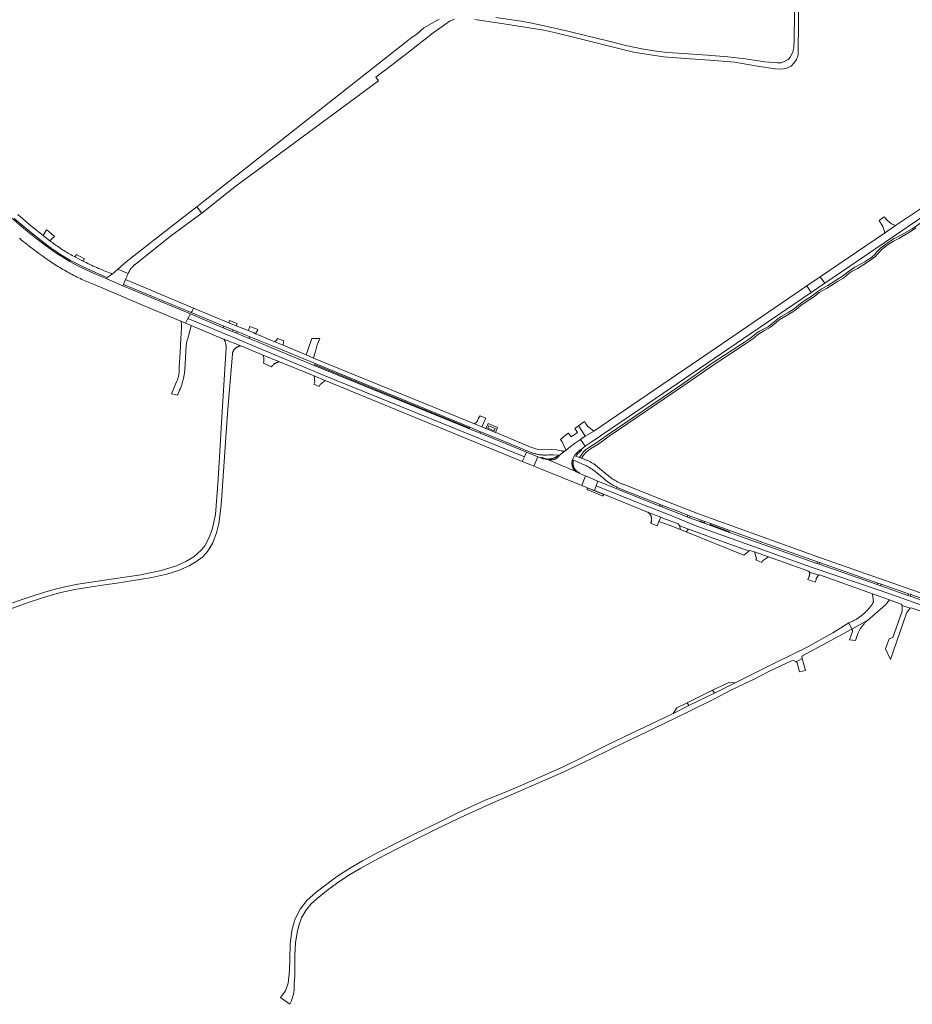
# Model space of a CAD drawing. Extents: x 146402 to 164798, y 455483 to 464134.
# Tile 524 of 575: x 158450 to 158959, y 462121 to 462681. Entities that reach past the tile are written whole.
import ezdxf

# ---------------------------------------------------------------- set-up
doc = ezdxf.new("R2010")
doc.units = 0
doc.header["$LTSCALE"] = 0.2
for name, color, linetype, lineweight in [('B-XX-VH-VERHARDING_ASFALT-GV', 252, 'CONTINUOUS', 18), ('B-XX-VH-VERHARDING_BETONSTRAATSTEEN-GV', 252, 'CONTINUOUS', 18), ('B-XX-VH-VERHARDING_FUNDERING_ZAND-GV', 252, 'CONTINUOUS', 18), ('B-XX-VH-VERHARDING_TEGEL-GV', 252, 'CONTINUOUS', 18)]:
    doc.layers.add(name, color=color, linetype=linetype, lineweight=lineweight)

msp = doc.modelspace()

# ---------------------------------------------------------------- linework, layer by layer
at = {"layer": 'B-XX-VH-VERHARDING_ASFALT-GV'}
for points in [[(159192.092, 462724.386), (159189.408, 462727.998), (159104.83, 462670.21), (159044.15, 462628.83), (159010.44, 462605.99), (159001.639, 462600.012), (159000, 462598.893), (158969.938, 462578.433), (158962.008, 462573.035), (158949.07, 462564.229), (158942.797, 462559.96), (158906.136, 462535.008), (158908.69, 462531.395), (159000, 462593.548), (159009.83, 462600.24), (159046.6, 462625.09), (159107.33, 462666.47), (159114.229, 462671.184), (159115.127, 462671.798)], [(158908.69, 462531.395), (158906.136, 462535.008), (158898.572, 462529.86), (158900.98, 462526.147)], [(158549.456, 462517.233), (158510.613, 462533.467), (158509.551, 462530.692), (158548.074, 462514.72), (158548.548, 462515.582)], [(158900.98, 462526.147), (158898.572, 462529.86), (158854.699, 462500), (158777.21, 462447.26), (158772.385, 462444.251), (158769.623, 462442.396), (158772.414, 462438.557), (158775.687, 462440.88), (158808.18, 462462.98), (158862.567, 462500)], [(158566.359, 462506.065), (158547.621, 462513.897), (158546.248, 462511.401), (158573.675, 462500), (158574.524, 462499.647), (158623.833, 462478.869), (158697.697, 462448.953), (158731.788, 462434.964), (158737.787, 462432.621), (158739.038, 462435.244), (158720.589, 462442.792), (158712.552, 462446.056), (158706.419, 462448.564), (158618.157, 462484.664), (158593.37, 462494.881), (158586.709, 462497.669), (158581.164, 462500), (158581.104, 462500.025), (158573.837, 462502.982), (158571.58, 462503.913)], [(158569.42, 462508.889), (158549.456, 462517.233), (158548.548, 462515.582), (158548.074, 462514.72), (158566.75, 462506.976), (158571.995, 462504.821), (158574.175, 462503.925), (158581.501, 462500.973), (158583.84, 462500), (158587.123, 462498.634), (158593.817, 462495.862), (158618.573, 462485.638), (158706.787, 462449.414), (158712.853, 462446.868), (158720.959, 462443.572), (158740.637, 462435.387), (158740.65, 462435.381), (158741.042, 462435.219), (158741.438, 462435.064), (158741.836, 462434.917), (158742.236, 462434.777), (158742.639, 462434.644), (158743.045, 462434.52), (158743.453, 462434.403), (158743.863, 462434.293), (158744.275, 462434.192), (158744.689, 462434.098), (158745.105, 462434.012), (158745.522, 462433.934), (158745.941, 462433.864), (158746.36, 462433.802), (158746.781, 462433.747), (158747.203, 462433.701), (158747.626, 462433.662), (158748.049, 462433.631), (158748.473, 462433.609), (158748.897, 462433.594), (158749.321, 462433.588), (158749.746, 462433.589), (158750.17, 462433.599), (158750.594, 462433.616), (158751.018, 462433.642), (158751.441, 462433.675), (158754.295, 462433.747), (158757.136, 462433.462), (158757.635, 462433.338), (158761.1, 462436.159), (158761.031, 462436.113), (158760.915, 462436.047), (158760.857, 462436.019), (158760.795, 462435.988), (158760.671, 462435.936), (158760.545, 462435.892), (158760.417, 462435.855), (158760.286, 462435.827), (158760.154, 462435.806), (158760.021, 462435.792), (158759.887, 462435.787), (158759.754, 462435.79), (158759.621, 462435.801), (158759.488, 462435.82), (158759.357, 462435.847), (158759.228, 462435.881), (158759.101, 462435.923), (158758.977, 462435.973), (158758.911, 462436.003), (158756.008, 462436.563), (158753.057, 462436.736), (158747.424, 462436.584), (158745.778, 462436.709), (158744.193, 462437.169), (158740.297, 462438.49), (158736.505, 462440.087), (158721.398, 462446.357), (158721.259, 462446.415), (158715.888, 462448.632), (158715.583, 462448.758), (158713.473, 462449.662), (158709.32, 462451.449), (158617.712, 462488.839), (158613.607, 462490.574), (158600.517, 462496.137), (158595.657, 462498.114), (158591.11, 462500), (158586.783, 462501.792), (158584.77, 462502.62), (158583.67, 462503.073), (158580.416, 462504.415), (158573.718, 462507.178)], [(158573.675, 462500), (158546.248, 462511.401), (158544.794, 462508.757), (158548.069, 462507.374), (158565.593, 462500), (158566.648, 462499.556), (158576.278, 462495.741), (158589.122, 462490.482), (158598.434, 462486.669), (158618.031, 462478.645), (158624.37, 462476.081), (158736.536, 462429.997), (158737.787, 462432.621), (158731.788, 462434.964), (158697.697, 462448.953), (158623.833, 462478.869), (158574.524, 462499.647)], [(158772.414, 462438.557), (158769.623, 462442.396), (158766.311, 462440.173), (158763.852, 462438.345), (158761.45, 462436.443), (158761.1, 462436.159), (158757.635, 462433.338), (158757.525, 462433.167), (158757.409, 462433), (158757.286, 462432.838), (158757.157, 462432.681), (158757.022, 462432.529), (158756.881, 462432.383), (158756.734, 462432.242), (158756.582, 462432.107), (158756.424, 462431.979), (158756.262, 462431.856), (158756.095, 462431.74), (158755.924, 462431.631), (158755.748, 462431.528), (158755.569, 462431.433), (158755.386, 462431.344), (158755.199, 462431.263), (158755.01, 462431.189), (158754.817, 462431.123), (158754.623, 462431.064), (158754.426, 462431.014), (158754.227, 462430.97), (158754.027, 462430.935), (158753.826, 462430.908), (158753.623, 462430.888), (158753.42, 462430.877), (158753.217, 462430.873), (158753.014, 462430.878), (158752.87, 462430.886), (158751.35, 462430.961), (158750.88, 462431.028), (158766.747, 462424.428), (158766.65, 462424.527), (158766.494, 462424.697), (158766.345, 462424.873), (158766.202, 462425.054), (158766.065, 462425.239), (158765.935, 462425.429), (158765.811, 462425.624), (158765.694, 462425.823), (158765.584, 462426.026), (158765.482, 462426.232), (158765.386, 462426.442), (158765.298, 462426.655), (158765.217, 462426.871), (158765.144, 462427.09), (158765.078, 462427.311), (158765.021, 462427.534), (158764.971, 462427.76), (158764.928, 462427.986), (158764.894, 462428.214), (158764.867, 462428.444), (158764.849, 462428.673), (158764.839, 462428.904), (158764.836, 462429.134), (158764.842, 462429.365), (158764.855, 462429.595), (158764.877, 462429.825), (158764.906, 462430.054), (158764.943, 462430.281), (158764.989, 462430.507), (158765.042, 462430.732), (158765.064, 462430.817), (158766.334, 462433.42), (158766.546, 462433.692), (158766.765, 462433.959), (158766.989, 462434.222), (158767.22, 462434.479), (158767.456, 462434.73), (158767.698, 462434.976), (158767.946, 462435.216), (158768.2, 462435.45), (158768.459, 462435.679), (158768.723, 462435.901), (158768.992, 462436.117), (158769.266, 462436.327), (158769.544, 462436.531), (158769.828, 462436.728), (158770.003, 462436.845)], [(158745.46, 462432.616), (158739.038, 462435.244), (158737.787, 462432.621), (158736.536, 462429.997), (158741.388, 462428.004), (158743.101, 462427.313)], [(158746.926, 462432.016), (158745.46, 462432.616), (158743.101, 462427.313), (158746.88, 462425.787), (158770.451, 462416.274), (158772.518, 462421.692), (158768.828, 462423.243), (158767.15, 462424.049), (158766.978, 462424.202), (158766.811, 462424.362), (158766.747, 462424.428), (158750.88, 462431.028), (158749.844, 462431.176), (158748.366, 462431.529)], [(158775.594, 462420.399), (158772.518, 462421.692), (158770.451, 462416.274), (158773.625, 462414.993), (158774.106, 462414.799), (158777.73, 462413.335), (158778.685, 462416.041), (158779.645, 462418.762)], [(158945.629, 462351.232), (158935.941, 462354.678), (158936.433, 462349.782), (158936.172, 462349.371), (158935.969, 462349.063), (158935.904, 462348.964), (158935.629, 462348.562), (158935.348, 462348.164), (158935.06, 462347.771), (158934.766, 462347.383), (158934.466, 462347), (158934.159, 462346.622), (158933.847, 462346.248), (158933.527, 462345.88), (158933.203, 462345.517), (158932.872, 462345.16), (158932.535, 462344.808), (158932.193, 462344.462), (158931.845, 462344.121), (158931.491, 462343.786), (158931.132, 462343.457), (158930.768, 462343.134), (158930.398, 462342.817), (158930.023, 462342.506), (158929.643, 462342.201), (158929.258, 462341.903), (158928.869, 462341.611), (158928.474, 462341.325), (158928.075, 462341.046), (158927.672, 462340.773), (158927.264, 462340.507), (158926.851, 462340.248), (158926.435, 462339.996), (158926.014, 462339.75), (158925.589, 462339.512), (158925.161, 462339.28), (158924.729, 462339.056), (158924.293, 462338.838), (158923.854, 462338.628), (158923.411, 462338.425), (158922.965, 462338.23), (158922.516, 462338.041), (158922.392, 462337.991), (158924.181, 462334.506), (158932.95, 462339.321), (158933.084, 462339.437), (158943.35, 462348.36), (158943.383, 462348.388)], [(158924.181, 462334.506), (158922.392, 462337.991), (158913.399, 462332.395), (158898.342, 462324.002), (158879.726, 462314.864), (158857.812, 462303.92), (158856.509, 462303.269), (158845.952, 462298.116), (158837.181, 462293.835), (158831.428, 462290.966), (158822.515, 462286.52), (158817.684, 462284.111), (158798.616, 462275.087), (158783.936, 462268.036), (158770.685, 462261.357), (158759.86, 462256.173), (158736.714, 462245.818), (158728.336, 462242.167), (158715.393, 462237.07), (158700.998, 462230.514), (158687.801, 462223.927), (158676.237, 462218.389), (158665.148, 462212.886), (158654.789, 462207.529), (158645.627, 462202.545), (158637.893, 462198.07), (158630.737, 462193.46), (158623.026, 462187.63), (158619.193, 462184.667), (158613.829, 462179.986), (158610.039, 462175.073), (158607.077, 462169.116), (158606.675, 462167.589), (158605.451, 462162.934), (158604.366, 462155.169), (158604.193, 462146.881), (158604.003, 462140.185), (158603.278, 462133.028), (158601.844, 462128.671), (158598.924, 462124.736), (158604.31, 462120.921), (158605.175, 462122.837), (158606.569, 462127.545), (158606.676, 462129.602), (158606.622, 462132.773), (158607.024, 462136.731), (158607.061, 462140.793), (158607.084, 462148.8), (158607.414, 462155.872), (158608.378, 462161.763), (158609.26, 462165.874), (158610.836, 462170.204), (158613.308, 462174.249), (158616.184, 462177.856), (158619.767, 462181.23), (158624.925, 462185.322), (158630.863, 462189.703), (158637.818, 462194.389), (158644.641, 462198.508), (158654.621, 462203.898), (158669.622, 462211.769), (158687.222, 462220.473), (158704.166, 462228.577), (158719.738, 462235.624), (158759.881, 462253.069), (158776.461, 462260.993), (158795.187, 462270.102), (158811.771, 462278.124), (158830.159, 462287.072), (158846.698, 462295.219), (158854.918, 462299.479), (158866.457, 462305.033), (158867.727, 462305.676), (158877.367, 462310.558), (158889.714, 462316.356), (158890.781, 462316.567), (158892.227, 462316.002), (158892.387, 462315.858), (158895.967, 462317.726), (158895.729, 462319.197), (158916.723, 462330.411), (158924.163, 462334.497)]]:
    msp.add_lwpolyline(points, close=True, dxfattribs=at)
for points in [[(158450.257, 462557.009), (158451.344, 462556.119), (158452.437, 462555.234), (158453.534, 462554.356), (158454.636, 462553.485), (158455.744, 462552.619), (158456.856, 462551.76), (158457.973, 462550.907), (158459.095, 462550.061), (158460.222, 462549.221), (158461.353, 462548.387), (158462.49, 462547.56), (158463.63, 462546.74), (158464.776, 462545.926), (158465.926, 462545.118), (158467.081, 462544.317), (158467.323, 462544.151), (158468.166, 462543.58), (158469.014, 462543.016), (158469.866, 462542.459), (158470.722, 462541.908), (158471.583, 462541.364), (158472.448, 462540.827), (158473.317, 462540.296), (158474.19, 462539.773), (158475.067, 462539.256), (158475.949, 462538.746), (158476.834, 462538.244), (158477.723, 462537.748), (158478.616, 462537.259), (158479.513, 462536.777), (158480.414, 462536.302), (158481.318, 462535.835), (158482.226, 462535.374), (158483.138, 462534.921), (158484.053, 462534.474), (158484.972, 462534.035), (158485.894, 462533.604), (158486.819, 462533.179), (158487.748, 462532.762), (158488.68, 462532.352), (158489.615, 462531.949), (158490.553, 462531.554), (158500, 462527.559), (158516.315, 462520.659), (158542.126, 462509.883), (158544.794, 462508.757), (158546.248, 462511.401), (158547.621, 462513.897), (158509.225, 462529.946), (158500, 462533.869), (158499.981, 462533.877), (158492.891, 462536.888), (158485.914, 462540.152), (158482.434, 462541.943), (158479.006, 462543.83), (158478.071, 462544.372), (158477.141, 462544.92), (158476.214, 462545.476), (158475.292, 462546.038), (158474.373, 462546.607), (158473.459, 462547.183), (158472.55, 462547.766), (158471.644, 462548.355), (158470.743, 462548.951), (158469.847, 462549.554), (158468.955, 462550.164), (158468.067, 462550.78), (158467.184, 462551.402), (158466.306, 462552.031), (158465.432, 462552.667), (158464.966, 462553.01), (158460.458, 462556.436), (158452.898, 462562.487), (158445.534, 462568.775)], [(158447.39, 462568.324), (158454.041, 462562.511), (158460.923, 462556.974), (158465.352, 462553.551), (158465.555, 462553.402), (158466.444, 462552.756), (158467.337, 462552.116), (158468.234, 462551.483), (158469.137, 462550.857), (158470.044, 462550.237), (158470.955, 462549.624), (158471.871, 462549.017), (158472.791, 462548.417), (158473.716, 462547.824), (158474.645, 462547.237), (158475.578, 462546.657), (158476.515, 462546.084), (158477.457, 462545.519), (158478.402, 462544.959), (158479.352, 462544.407), (158482.773, 462542.559), (158486.258, 462540.833), (158493.254, 462537.655), (158500, 462534.758), (158500.314, 462534.623), (158503.178, 462536.656), (158502.657, 462536.88), (158501.612, 462537.278), (158500.57, 462537.683), (158500, 462537.909), (158499.531, 462538.095), (158498.495, 462538.515), (158497.462, 462538.943), (158496.432, 462539.378), (158495.405, 462539.82), (158494.381, 462540.269), (158493.361, 462540.726), (158492.343, 462541.19), (158491.33, 462541.661), (158490.319, 462542.14), (158489.312, 462542.626), (158488.309, 462543.119), (158487.309, 462543.619), (158486.667, 462543.946), (158486.313, 462544.126), (158486.239, 462544.164), (158481.807, 462546.425), (158481.023, 462546.846), (158480.244, 462547.275), (158479.468, 462547.71), (158478.696, 462548.153), (158477.928, 462548.602), (158477.164, 462549.058), (158476.404, 462549.521), (158475.649, 462549.991), (158474.898, 462550.468), (158474.151, 462550.951), (158473.408, 462551.442), (158472.67, 462551.938), (158471.936, 462552.442), (158471.207, 462552.952), (158470.483, 462553.468), (158469.763, 462553.991), (158469.048, 462554.521), (158468.337, 462555.056), (158467.672, 462555.568), (158467.632, 462555.599), (158466.931, 462556.147), (158466.638, 462556.38), (158464.026, 462558.299), (158463.72, 462558.546), (158456.618, 462564.272), (158449.386, 462570.458)], [(158436.781, 462343.084), (158455.346, 462349.624), (158462.251, 462351.935), (158466.433, 462353.297), (158473.935, 462355.26), (158481.834, 462356.999), (158490.21, 462358.344), (158500, 462359.826), (158504.632, 462360.527), (158525.727, 462363.935), (158534.25, 462365.871), (158540.756, 462367.931), (158546.981, 462370.593), (158550.768, 462372.726), (158554.78, 462375.732), (158557.403, 462378.752), (158560.336, 462383.616), (158562.471, 462389.286), (158563.767, 462394.716), (158565.217, 462404.99), (158568.517, 462454.516), (158569.037, 462461.977), (158571.519, 462491.108), (158571.552, 462491.313), (158571.592, 462491.518), (158571.641, 462491.72), (158571.697, 462491.92), (158571.761, 462492.119), (158571.832, 462492.314), (158571.911, 462492.507), (158571.997, 462492.696), (158572.09, 462492.882), (158572.191, 462493.064), (158572.298, 462493.243), (158572.413, 462493.417), (158572.533, 462493.586), (158572.66, 462493.751), (158572.794, 462493.911), (158572.933, 462494.065), (158573.079, 462494.214), (158573.23, 462494.358), (158573.386, 462494.495), (158573.547, 462494.626), (158573.714, 462494.751), (158573.885, 462494.87), (158574.06, 462494.981), (158574.24, 462495.087), (158574.424, 462495.185), (158574.611, 462495.275), (158574.802, 462495.359), (158574.995, 462495.435), (158575.192, 462495.504), (158575.391, 462495.565), (158575.592, 462495.619), (158575.795, 462495.665), (158575.999, 462495.702), (158576.205, 462495.732), (158576.278, 462495.741), (158566.648, 462499.556), (158566.784, 462499.339), (158566.913, 462499.117), (158567.035, 462498.892), (158567.15, 462498.663), (158567.258, 462498.431), (158567.358, 462498.195), (158567.451, 462497.956), (158567.537, 462497.715), (158567.615, 462497.471), (158567.685, 462497.224), (158567.748, 462496.976), (158567.803, 462496.726), (158567.85, 462496.474), (158567.889, 462496.22), (158567.92, 462495.966), (158567.943, 462495.711), (158567.959, 462495.455), (158567.966, 462495.199), (158567.965, 462494.943), (158567.957, 462494.687), (158567.948, 462494.542), (158565.95, 462461.482), (158563.472, 462419.793), (158561.844, 462399.686), (158559.946, 462391.278), (158557.96, 462385.841), (158555.873, 462381.976), (158553.968, 462379.603), (158551.543, 462377.315), (158549.513, 462375.563), (158545.035, 462372.926), (158539.637, 462370.551), (158531.035, 462367.857), (158519.385, 462365.363), (158501.245, 462362.732), (158500, 462362.547), (158483.616, 462360.111), (158476.198, 462358.622), (158470.638, 462357.272), (158464.697, 462355.458), (158458.659, 462353.575), (158450.653, 462350.936), (158422.138, 462341.073)], [(159000, 462342.193), (158906.341, 462375.169), (158871.533, 462387.534), (158836.836, 462400.207), (158815.395, 462408.42), (158794.071, 462416.932), (158793.629, 462417.093), (158793.19, 462417.261), (158792.754, 462417.436), (158792.321, 462417.619), (158791.891, 462417.809), (158791.465, 462418.007), (158791.041, 462418.211), (158790.622, 462418.423), (158790.206, 462418.642), (158789.794, 462418.868), (158789.385, 462419.101), (158788.981, 462419.341), (158788.581, 462419.588), (158788.185, 462419.842), (158787.794, 462420.102), (158787.407, 462420.369), (158787.025, 462420.642), (158786.647, 462420.922), (158786.274, 462421.209), (158785.906, 462421.501), (158785.543, 462421.8), (158785.186, 462422.105), (158784.833, 462422.416), (158784.823, 462422.425), (158779.379, 462426.916), (158779.345, 462426.945), (158779.008, 462427.222), (158778.666, 462427.493), (158778.319, 462427.758), (158777.967, 462428.017), (158777.61, 462428.269), (158777.249, 462428.514), (158776.884, 462428.753), (158776.514, 462428.985), (158776.14, 462429.21), (158775.762, 462429.428), (158775.38, 462429.639), (158774.994, 462429.844), (158774.604, 462430.041), (158774.211, 462430.231), (158773.815, 462430.414), (158773.415, 462430.589), (158773.012, 462430.758), (158772.606, 462430.918), (158772.197, 462431.071), (158771.786, 462431.217), (158771.372, 462431.355), (158770.955, 462431.486), (158770.273, 462431.74), (158769.084, 462432.184), (158766.997, 462432.963), (158766.334, 462433.42), (158765.064, 462430.817), (158765.682, 462430.61), (158770.386, 462428.644), (158770.858, 462428.449), (158771.327, 462428.246), (158771.792, 462428.036), (158772.255, 462427.819), (158772.714, 462427.594), (158773.169, 462427.363), (158773.62, 462427.124), (158774.068, 462426.878), (158774.512, 462426.625), (158774.952, 462426.366), (158775.387, 462426.099), (158775.819, 462425.826), (158776.246, 462425.546), (158776.669, 462425.259), (158777.087, 462424.966), (158777.501, 462424.666), (158777.909, 462424.36), (158778.313, 462424.047), (158778.712, 462423.728), (158779.073, 462423.431), (158783.096, 462420.078), (158783.195, 462419.99), (158783.564, 462419.669), (158783.938, 462419.355), (158784.316, 462419.047), (158784.7, 462418.745), (158785.089, 462418.449), (158785.483, 462418.159), (158785.881, 462417.877), (158786.284, 462417.6), (158786.691, 462417.331), (158787.102, 462417.068), (158787.518, 462416.812), (158787.938, 462416.562), (158788.363, 462416.32), (158788.79, 462416.084), (158789.222, 462415.856), (158789.658, 462415.635), (158790.097, 462415.421), (158790.539, 462415.214), (158790.985, 462415.014), (158791.434, 462414.822), (158791.886, 462414.637), (158815.126, 462405.451), (158816.417, 462404.95), (158823.6, 462402.188), (158830.771, 462399.393), (158832.065, 462398.883), (158840.443, 462395.808), (158843.647, 462394.563), (158874.077, 462383.578), (158904.589, 462372.821), (158905.749, 462372.423), (158938.904, 462360.744), (158940.859, 462360.052), (158956.443, 462354.585), (158957.68, 462354.145), (158986.022, 462344.216)], [(158985.69, 462343.303), (158957.366, 462353.208), (158956.09, 462353.679), (158940.576, 462359.226), (158938.604, 462359.871), (158905.488, 462371.456), (158904.217, 462371.86), (158883.827, 462379.017), (158863.473, 462386.277), (158858.948, 462387.903), (158854.426, 462389.538), (158845.779, 462392.689), (158837.142, 462395.868), (158831.676, 462397.945), (158830.392, 462398.411), (158823.209, 462401.233), (158816.039, 462404.089), (158815.936, 462404.128), (158814.788, 462404.561), (158779.645, 462418.762), (158778.685, 462416.041), (158801.233, 462406.87), (158820.677, 462399.452), (158835.829, 462393.139), (158866.132, 462382.234), (158901.485, 462369.608), (158939.68, 462356.695), (158956.347, 462350.776), (158985.513, 462340.36)], [(158985.513, 462340.36), (158956.347, 462350.776), (158939.68, 462356.695), (158901.485, 462369.608), (158866.132, 462382.234), (158835.829, 462393.139), (158820.677, 462399.452), (158801.233, 462406.87), (158778.685, 462416.041), (158777.73, 462413.335), (158782.353, 462411.468), (158807.89, 462401.157), (158815.337, 462398.249), (158816.595, 462397.758), (158825.308, 462394.382), (158826.199, 462393.232), (158831.145, 462391.401), (158835.829, 462389.668), (158851.45, 462383.964), (158864.67, 462379.174), (158865.555, 462378.853), (158866.142, 462379.313), (158868.678, 462378.42), (158876.673, 462375.605), (158899.129, 462367.7), (158899.988, 462366.907), (158905.294, 462365.191), (158905.825, 462365.318), (158935.941, 462354.678), (158945.629, 462351.232), (158952.317, 462348.767), (158952.807, 462347.921), (158957.366, 462346.436), (158957.934, 462346.714), (158980.665, 462338.877)]]:
    msp.add_lwpolyline(points, dxfattribs=at)
at = {"layer": 'B-XX-VH-VERHARDING_BETONSTRAATSTEEN-GV'}
for points in [[(158554.069, 462571.244), (158551.238, 462574.941), (158547.305, 462571.872), (158528.607, 462557.283), (158511.101, 462543.624), (158506.316, 462539.416), (158512.214, 462536.93), (158512.466, 462537.476), (158512.607, 462537.767), (158512.755, 462538.055), (158512.91, 462538.338), (158513.072, 462538.618), (158513.241, 462538.894), (158513.417, 462539.166), (158513.6, 462539.433), (158513.788, 462539.695), (158513.984, 462539.953), (158514.186, 462540.206), (158514.394, 462540.453), (158514.608, 462540.696), (158514.827, 462540.933), (158515.053, 462541.165), (158515.284, 462541.391), (158515.521, 462541.611), (158515.764, 462541.825), (158516.011, 462542.033), (158516.168, 462542.16), (158536.342, 462558.163)], [(158944.458, 462567.03), (158942.47, 462569.131), (158939.62, 462567.147), (158941.802, 462563.673), (158942.74, 462560.924), (158942.797, 462559.96), (158949.07, 462564.229), (158946.749, 462565.233)], [(158466.846, 462560.965), (158465.798, 462561.861), (158463.72, 462558.546), (158464.026, 462558.299), (158466.638, 462556.38), (158466.931, 462556.147), (158467.632, 462555.599), (158467.672, 462555.568), (158468.76, 462556.622), (158470.263, 462558.077)], [(158487.05, 462545.509), (158482.815, 462547.815), (158482.574, 462547.435), (158481.807, 462546.425), (158486.239, 462544.164), (158486.313, 462544.126), (158486.667, 462543.946), (158487.379, 462545.361)], [(158512.214, 462536.93), (158506.316, 462539.416), (158504.331, 462537.67), (158503.178, 462536.656), (158500.314, 462534.623), (158500, 462533.92), (158499.981, 462533.877), (158500, 462533.869), (158509.225, 462529.946), (158509.551, 462530.692), (158510.613, 462533.467), (158511.367, 462535.096), (158511.7, 462535.817)], [(158544.794, 462508.757), (158542.126, 462509.883), (158542.618, 462508.33), (158542.49, 462506.007), (158542.158, 462500), (158541.713, 462491.942), (158541.257, 462483.696), (158541.276, 462483.311), (158541.288, 462482.926), (158541.291, 462482.541), (158541.286, 462482.155), (158541.274, 462481.77), (158541.253, 462481.385), (158541.225, 462481.001), (158541.188, 462480.617), (158541.144, 462480.234), (158541.091, 462479.853), (158541.031, 462479.472), (158540.963, 462479.093), (158540.887, 462478.715), (158540.802, 462478.339), (158540.711, 462477.965), (158540.611, 462477.592), (158540.504, 462477.222), (158540.389, 462476.854), (158540.267, 462476.489), (158540.137, 462476.126), (158539.999, 462475.766), (158539.854, 462475.409), (158539.702, 462475.055), (158539.59, 462474.807), (158536.955, 462468.364), (158540.115, 462467.619), (158540.336, 462468.04), (158540.586, 462468.533), (158540.828, 462469.029), (158541.063, 462469.528), (158541.292, 462470.031), (158541.512, 462470.537), (158541.726, 462471.046), (158541.932, 462471.558), (158542.13, 462472.073), (158542.321, 462472.591), (158542.505, 462473.112), (158542.681, 462473.635), (158542.849, 462474.161), (158543.01, 462474.689), (158543.163, 462475.22), (158543.309, 462475.752), (158543.446, 462476.287), (158543.576, 462476.823), (158543.698, 462477.362), (158543.813, 462477.902), (158543.919, 462478.444), (158544.018, 462478.987), (158544.108, 462479.532), (158544.191, 462480.077), (158544.266, 462480.624), (158544.333, 462481.172), (158544.392, 462481.721), (158544.443, 462482.271), (158545.227, 462495.756), (158545.471, 462497.416), (158545.873, 462499.044), (158546.125, 462500), (158547.019, 462503.393), (158548.069, 462507.374)], [(158571.995, 462504.821), (158566.75, 462506.976), (158566.359, 462506.065), (158571.58, 462503.913)], [(158574.271, 462508.531), (158569.949, 462510.151), (158569.42, 462508.889), (158573.718, 462507.178)], [(158584.736, 462505.605), (158581.549, 462506.859), (158581.005, 462505.57), (158580.416, 462504.415), (158583.67, 462503.073), (158584.77, 462502.62), (158585.821, 462504.589), (158586.05, 462505.018)], [(158581.501, 462500.973), (158574.175, 462503.925), (158573.837, 462502.982), (158581.104, 462500.025)], [(158600.756, 462498.534), (158597.252, 462499.874), (158596.605, 462498.962), (158595.657, 462498.114), (158600.517, 462496.137), (158600.655, 462498.273)], [(158619.86, 462496.244), (158621.394, 462500), (158616.835, 462500), (158614.492, 462493.281), (158614.48, 462493.246), (158614.294, 462492.712), (158613.607, 462490.574), (158617.712, 462488.839), (158618.479, 462491.483), (158619.021, 462493.352)], [(158598.434, 462486.669), (158589.122, 462490.482), (158589.308, 462489.57), (158589.368, 462489.197), (158589.44, 462488.444), (158589.453, 462488.065), (158589.449, 462487.687), (158589.43, 462487.308), (158589.395, 462486.932), (158589.245, 462485.832), (158593.863, 462483.882), (158594.24, 462484.384), (158594.437, 462484.621), (158594.646, 462484.847), (158594.866, 462485.062), (158595.097, 462485.266), (158595.339, 462485.457), (158595.59, 462485.635), (158595.85, 462485.8), (158596.118, 462485.951), (158596.393, 462486.088), (158596.676, 462486.211), (158596.964, 462486.319), (158597.257, 462486.411), (158597.555, 462486.489)], [(158706.577, 462448.92), (158618.337, 462485.086), (158618.157, 462484.664), (158706.419, 462448.564)], [(158624.37, 462476.081), (158618.031, 462478.645), (158618.366, 462475.052), (158617.863, 462473.867), (158620.979, 462472.695), (158621.431, 462473.736)], [(158715.824, 462454.618), (158712.555, 462455.955), (158711.606, 462454.554), (158711.17, 462453.533), (158711.111, 462453.374), (158711.045, 462453.217), (158710.971, 462453.063), (158710.89, 462452.914), (158710.802, 462452.768), (158710.708, 462452.627), (158710.607, 462452.49), (158710.499, 462452.358), (158710.386, 462452.231), (158710.266, 462452.11), (158710.142, 462451.995), (158710.012, 462451.885), (158709.876, 462451.782), (158709.736, 462451.685), (158709.592, 462451.595), (158709.444, 462451.512), (158709.32, 462451.449), (158713.473, 462449.662), (158715.611, 462454.277)], [(158722.483, 462449.318), (158717.13, 462451.576), (158715.888, 462448.632), (158721.259, 462446.415)], [(158772.42, 462451.97), (158771.889, 462452.763), (158768.62, 462450.259), (158768.83, 462449.953), (158771.723, 462445.297), (158772.385, 462444.251), (158777.21, 462447.26), (158773.68, 462450.1), (158772.98, 462451.14)], [(158712.853, 462446.868), (158706.787, 462449.414), (158706.577, 462448.92), (158706.419, 462448.564), (158712.552, 462446.056)], [(158717.014, 462448.857), (158717.597, 462450.24), (158721.165, 462448.637), (158720.617, 462447.338)], [(158768.83, 462449.953), (158768.62, 462450.259), (158767.811, 462449.639), (158766.45, 462448.688), (158767.997, 462446.475), (158764.319, 462443.905), (158762.773, 462446.118), (158761.412, 462445.167), (158758.212, 462442.536), (158759.219, 462441.046), (158760.498, 462438.048), (158761.45, 462436.443), (158763.852, 462438.345), (158766.311, 462440.173), (158769.623, 462442.396), (158772.385, 462444.251), (158771.723, 462445.297)], [(158815.337, 462398.249), (158807.89, 462401.157), (158808.054, 462401.048), (158808.214, 462400.931), (158808.369, 462400.809), (158808.519, 462400.681), (158808.664, 462400.546), (158808.803, 462400.406), (158808.936, 462400.26), (158809.063, 462400.109), (158809.184, 462399.953), (158809.299, 462399.792), (158809.407, 462399.627), (158809.508, 462399.457), (158809.602, 462399.283), (158809.689, 462399.106), (158809.769, 462398.926), (158809.842, 462398.742), (158809.907, 462398.555), (158809.964, 462398.366), (158810.014, 462398.175), (158810.056, 462397.982), (158810.09, 462397.788), (158810.116, 462397.592), (158810.134, 462397.395), (158810.144, 462397.198), (158810.146, 462397.001), (158810.141, 462396.803), (158810.127, 462396.606), (158810.105, 462396.41), (158810.076, 462396.215), (158810.038, 462396.021), (158809.993, 462395.828), (158809.94, 462395.638), (158809.879, 462395.45), (158809.811, 462395.265), (158809.735, 462395.083), (158809.652, 462394.903), (158809.649, 462394.898), (158810.088, 462394.765), (158810.079, 462394.683), (158813.367, 462393.386), (158814.29, 462395.813)], [(158816.417, 462404.95), (158815.126, 462405.451), (158814.788, 462404.561), (158815.936, 462404.128)], [(158816.595, 462397.758), (158815.337, 462398.249), (158814.29, 462395.813), (158821.319, 462393.24), (158826.332, 462391.293), (158826.199, 462393.232), (158825.308, 462394.382)], [(158832.065, 462398.883), (158830.771, 462399.393), (158830.392, 462398.411), (158831.676, 462397.945)], [(158840.172, 462395.117), (158837.275, 462396.23), (158837.142, 462395.868), (158845.779, 462392.689), (158854.426, 462389.538), (158854.583, 462389.97), (158843.521, 462394.003), (158843.647, 462394.563), (158840.443, 462395.808)], [(158831.145, 462391.401), (158826.199, 462393.232), (158826.332, 462391.293), (158829.865, 462389.869)], [(158835.829, 462389.668), (158831.145, 462391.401), (158829.865, 462389.869), (158862.715, 462376.629), (158865.555, 462378.853), (158864.67, 462379.174), (158851.45, 462383.964)], [(158876.673, 462375.605), (158868.678, 462378.42), (158869.814, 462374.551), (158869.517, 462373.888), (158872.996, 462372.486), (158873.3, 462373.354)], [(158905.749, 462372.423), (158904.589, 462372.821), (158904.217, 462371.86), (158905.488, 462371.456)], [(158905.294, 462365.191), (158899.988, 462366.907), (158900.034, 462366.745), (158900.072, 462366.581), (158900.103, 462366.415), (158900.125, 462366.248), (158900.14, 462366.08), (158900.146, 462365.911), (158900.145, 462365.743), (158900.135, 462365.574), (158900.118, 462365.407), (158900.093, 462365.24), (158900.06, 462365.074), (158900.019, 462364.911), (158899.97, 462364.75), (158899.913, 462364.591), (158899.85, 462364.435), (158899.779, 462364.282), (158899.7, 462364.132), (158899.631, 462364.013), (158899.137, 462362.708), (158903.273, 462361.307), (158903.612, 462362.118), (158903.75, 462362.527), (158903.783, 462362.709), (158903.824, 462362.89), (158903.873, 462363.069), (158903.93, 462363.245), (158903.994, 462363.419), (158904.065, 462363.59), (158904.144, 462363.758), (158904.23, 462363.922), (158904.323, 462364.083), (158904.423, 462364.239), (158904.529, 462364.391), (158904.642, 462364.538), (158904.761, 462364.68), (158904.886, 462364.816), (158905.017, 462364.948), (158905.154, 462365.073)], [(158940.859, 462360.052), (158938.904, 462360.744), (158938.604, 462359.871), (158940.576, 462359.226)], [(158957.68, 462354.145), (158956.443, 462354.585), (158956.09, 462353.679), (158957.366, 462353.208)], [(158957.366, 462346.436), (158952.807, 462347.921), (158952.827, 462344.891), (158952.772, 462344.735), (158947.479, 462329.773), (158945.38, 462328.891), (158943.34, 462323.252), (158946.096, 462317.272), (158955.35, 462343.531), (158955.476, 462343.888)], [(158932.856, 462339.241), (158932.95, 462339.321), (158924.181, 462334.506), (158924.51, 462333.865), (158924.497, 462333.671), (158924.463, 462333.145), (158922.723, 462328.342), (158926.199, 462328.055), (158927.592, 462331.927), (158927.739, 462332.458), (158927.916, 462332.825), (158928.101, 462333.188), (158928.292, 462333.548), (158928.491, 462333.904), (158928.696, 462334.256), (158928.909, 462334.603), (158929.128, 462334.947), (158929.354, 462335.286), (158929.586, 462335.621), (158929.825, 462335.951), (158930.07, 462336.276), (158930.322, 462336.597), (158930.58, 462336.912), (158930.844, 462337.222), (158931.114, 462337.527), (158931.391, 462337.827), (158931.672, 462338.121), (158931.96, 462338.41), (158932.253, 462338.693), (158932.552, 462338.97)], [(158897.777, 462311.015), (158895.967, 462317.726), (158892.387, 462315.858), (158893.053, 462315.261), (158894.278, 462310.244)], [(158845.952, 462298.116), (158844.903, 462299.672), (158830.333, 462292.601), (158831.428, 462290.966), (158837.181, 462293.835)], [(158857.812, 462303.92), (158854.121, 462304.037), (158844.903, 462299.672), (158845.952, 462298.116), (158856.509, 462303.269)], [(158831.428, 462290.966), (158830.333, 462292.601), (158824.462, 462289.752), (158822.515, 462286.52)]]:
    msp.add_lwpolyline(points, close=True, dxfattribs=at)
msp.add_lwpolyline([(158965.232, 462567.12), (158958.413, 462562.423), (158952.865, 462559.129), (158948.315, 462556.784), (158944.806, 462554.622), (158942.788, 462553.156), (158940.418, 462551.413), (158938.58, 462549.378), (158937.311, 462547.68), (158935.45, 462546.195), (158931.511, 462543.676), (158925.942, 462540.559), (158922.16, 462538.022), (158918.87, 462535.428), (158914.597, 462532.79), (158910.481, 462530.034), (158907.089, 462528.168), (158904.835, 462526.779), (158901.054, 462523.907), (158896.919, 462521.29), (158894.059, 462519.052), (158891.377, 462516.835), (158888.339, 462514.911), (158883.986, 462512.43), (158882.281, 462511.379), (158880.871, 462510.25), (158879.07, 462508.687), (158876.445, 462506.667), (158874.7, 462505.655), (158871.542, 462504.085), (158870.092, 462503.133), (158868.545, 462501.905), (158866.158, 462500), (158864.79, 462498.99), (158863.07, 462497.867), (158845.247, 462486.184), (158826.828, 462473.426), (158784.875, 462444.901), (158778.365, 462440.266), (158774.208, 462437.734), (158773.157, 462437.017), (158772.703, 462436.659), (158771.604, 462435.655), (158771.031, 462434.938), (158770.362, 462434.03), (158769.084, 462432.184), (158770.273, 462431.74), (158770.698, 462432.355), (158771.461, 462433.457), (158772.13, 462434.365), (158772.703, 462435.082), (158773.802, 462436.085), (158774.256, 462436.443), (158775.307, 462437.16), (158779.464, 462439.693), (158785.974, 462444.327), (158827.927, 462472.853), (158846.346, 462485.611), (158864.169, 462497.293), (158865.889, 462498.416), (158867.966, 462500), (158868.876, 462500.747), (158870.246, 462501.865), (158871.549, 462502.738), (158874.137, 462504.226), (158876.539, 462505.586), (158877.882, 462506.449), (158880.007, 462508.073), (158882.317, 462510.15), (158883.1, 462510.803), (158885.09, 462511.954), (158890.483, 462515.129), (158892.345, 462516.329), (158894.215, 462517.902), (158895.919, 462519.259), (158897.878, 462520.616), (158901.047, 462522.722), (158902.86, 462523.891), (158904.416, 462525.208), (158905.592, 462526.099), (158907.62, 462527.358), (158909.709, 462528.49), (158913.625, 462530.922), (158916.075, 462532.479), (158919.389, 462534.345), (158921.073, 462535.751), (158922.678, 462537.077), (158924.383, 462538.285), (158927.393, 462539.865), (158932.989, 462543.452), (158936.536, 462545.772), (158937.74, 462546.87), (158938.708, 462547.937), (158939.998, 462549.448), (158941.299, 462550.684), (158942.464, 462551.664), (158944.236, 462553.01), (158947.823, 462555.311), (158950.873, 462556.871), (158957.019, 462560.502), (158960.85, 462563.03)], dxfattribs=at)
at = {"layer": 'B-XX-VH-VERHARDING_FUNDERING_ZAND-GV'}
for points in [[(158709.591, 462681.618), (158726.106, 462679.002), (158748.734, 462675.395), (158755.717, 462673.932), (158766.557, 462671.381), (158786.207, 462666.371), (158799.889, 462663.011), (158816.879, 462660.256), (158829.287, 462659.328), (158843.249, 462658.447), (158857.311, 462657.266), (158870.477, 462655.057), (158880.534, 462653.418), (158884.164, 462653.323), (158886.868, 462653.898), (158889.541, 462655.041), (158891.363, 462656.877), (158892.731, 462658.753), (158893.629, 462661.335), (158893.863, 462681.426), (158894.916, 462735.9)], [(158892.119, 462725.82), (158891.32, 462670.451), (158891.081, 462665.483), (158890.496, 462663.039), (158889.295, 462660.247), (158887.954, 462658.813), (158886.061, 462657.817), (158883.938, 462656.926), (158881.717, 462656.778), (158874.619, 462657.407), (158863.702, 462659.099), (158853.652, 462660.196), (158842.05, 462661.294), (158828.185, 462662.123), (158819.107, 462662.818), (158811.378, 462663.714), (158804.567, 462664.826), (158795.407, 462666.756), (158784.302, 462669.488), (158773.237, 462672.293), (158762.526, 462674.988), (158751.645, 462677.417), (158740.991, 462679.593), (158735.897, 462680.623), (158721.458, 462682.766)], [(158689.269, 462681.783), (158680.598, 462676.711), (158676.674, 462673.407), (158673.043, 462670.913), (158555.044, 462577.91), (158551.238, 462574.941), (158554.069, 462571.244), (158573.006, 462586.349), (158621.99, 462622.443), (158654.732, 462646.568), (158653.237, 462648.747), (158667.392, 462659.444), (158670.879, 462662.175), (158685.786, 462673.853), (158695.584, 462680.84), (158697.983, 462681.703)]]:
    msp.add_lwpolyline(points, dxfattribs=at)
at = {"layer": 'B-XX-VH-VERHARDING_TEGEL-GV'}
for points in [[(158721.165, 462448.637), (158717.597, 462450.24), (158717.014, 462448.857), (158720.617, 462447.338)], [(158770.384, 462436.279), (158770.003, 462436.845), (158769.828, 462436.728), (158769.544, 462436.531), (158769.266, 462436.327), (158768.992, 462436.117), (158768.723, 462435.901), (158768.459, 462435.679), (158768.2, 462435.45), (158767.946, 462435.216), (158767.698, 462434.976), (158767.456, 462434.73), (158767.22, 462434.479), (158766.989, 462434.222), (158766.765, 462433.959), (158766.546, 462433.692), (158766.334, 462433.42), (158766.997, 462432.963), (158767.184, 462433.223), (158767.378, 462433.479), (158767.578, 462433.73), (158767.784, 462433.976), (158767.996, 462434.216), (158768.214, 462434.451), (158768.438, 462434.681), (158768.668, 462434.905), (158768.903, 462435.123), (158769.143, 462435.335), (158769.389, 462435.542), (158769.64, 462435.742), (158769.895, 462435.935), (158770.156, 462436.123)], [(158757.635, 462433.338), (158757.136, 462433.462), (158756.933, 462433.291), (158756.724, 462433.127), (158756.511, 462432.969), (158756.293, 462432.818), (158756.07, 462432.673), (158755.844, 462432.535), (158755.613, 462432.404), (158755.378, 462432.28), (158755.14, 462432.163), (158754.898, 462432.053), (158754.654, 462431.951), (158754.406, 462431.856), (158754.155, 462431.769), (158753.902, 462431.689), (158753.647, 462431.617), (158753.389, 462431.552), (158753.13, 462431.495), (158752.869, 462431.446), (158752.607, 462431.405), (158752.343, 462431.372), (158752.079, 462431.347), (158751.814, 462431.33), (158751.549, 462431.321), (158751.284, 462431.32), (158751.019, 462431.327), (158750.753, 462431.342), (158750.489, 462431.365), (158750.225, 462431.396), (158749.963, 462431.434), (158749.702, 462431.481), (158749.442, 462431.535), (158749.184, 462431.598), (158748.928, 462431.668), (158748.674, 462431.745), (158748.423, 462431.831), (158748.174, 462431.924), (158747.929, 462432.024), (158747.686, 462432.132), (158747.531, 462432.205), (158746.926, 462432.016), (158748.366, 462431.529), (158749.844, 462431.176), (158750.88, 462431.028), (158751.35, 462430.961), (158752.87, 462430.886), (158753.014, 462430.878), (158753.217, 462430.873), (158753.42, 462430.877), (158753.623, 462430.888), (158753.826, 462430.908), (158754.027, 462430.935), (158754.227, 462430.97), (158754.426, 462431.014), (158754.623, 462431.064), (158754.817, 462431.123), (158755.01, 462431.189), (158755.199, 462431.263), (158755.386, 462431.344), (158755.569, 462431.433), (158755.748, 462431.528), (158755.924, 462431.631), (158756.095, 462431.74), (158756.262, 462431.856), (158756.424, 462431.979), (158756.582, 462432.107), (158756.734, 462432.242), (158756.881, 462432.383), (158757.022, 462432.529), (158757.157, 462432.681), (158757.286, 462432.838), (158757.409, 462433), (158757.525, 462433.167)], [(158765.682, 462430.61), (158765.064, 462430.817), (158765.042, 462430.732), (158764.989, 462430.507), (158764.943, 462430.281), (158764.906, 462430.054), (158764.877, 462429.825), (158764.855, 462429.595), (158764.842, 462429.365), (158764.836, 462429.134), (158764.839, 462428.904), (158764.849, 462428.673), (158764.867, 462428.444), (158764.894, 462428.214), (158764.928, 462427.986), (158764.971, 462427.76), (158765.021, 462427.534), (158765.078, 462427.311), (158765.144, 462427.09), (158765.217, 462426.871), (158765.298, 462426.655), (158765.386, 462426.442), (158765.482, 462426.232), (158765.584, 462426.026), (158765.694, 462425.823), (158765.811, 462425.624), (158765.935, 462425.429), (158766.065, 462425.239), (158766.202, 462425.054), (158766.345, 462424.873), (158766.494, 462424.697), (158766.65, 462424.527), (158766.747, 462424.428), (158766.811, 462424.362), (158766.978, 462424.202), (158767.15, 462424.049), (158768.828, 462423.243), (158769.085, 462423.687), (158767.473, 462424.441), (158767.312, 462424.589), (158767.155, 462424.743), (158767.005, 462424.903), (158766.861, 462425.068), (158766.723, 462425.238), (158766.591, 462425.413), (158766.465, 462425.593), (158766.346, 462425.777), (158766.234, 462425.966), (158766.129, 462426.158), (158766.031, 462426.354), (158765.94, 462426.554), (158765.857, 462426.756), (158765.781, 462426.962), (158765.713, 462427.17), (158765.652, 462427.381), (158765.599, 462427.594), (158765.554, 462427.808), (158765.516, 462428.024), (158765.487, 462428.242), (158765.465, 462428.46), (158765.451, 462428.679), (158765.446, 462428.898), (158765.448, 462429.117), (158765.459, 462429.336), (158765.477, 462429.554), (158765.503, 462429.772), (158765.538, 462429.989), (158765.58, 462430.204), (158765.63, 462430.417)], [(158773.969, 462414.676), (158773.909, 462414.684), (158773.848, 462414.684), (158773.787, 462414.676), (158773.728, 462414.66), (158773.672, 462414.636), (158773.619, 462414.606), (158773.571, 462414.568), (158773.528, 462414.525), (158773.491, 462414.476), (158773.461, 462414.423), (158773.438, 462414.367), (158773.422, 462414.308), (158773.415, 462414.247), (158773.415, 462414.186), (158773.423, 462414.126), (158773.439, 462414.067), (158773.463, 462414.011), (158773.494, 462413.958), (158773.531, 462413.91), (158773.575, 462413.867), (158773.623, 462413.83), (158773.676, 462413.8), (158773.733, 462413.777), (158773.792, 462413.762), (158782.06, 462410.434), (158782.073, 462410.429), (158782.133, 462410.411), (158782.194, 462410.401), (158782.257, 462410.399), (158782.319, 462410.405), (158782.38, 462410.419), (158782.438, 462410.44), (158782.494, 462410.469), (158782.545, 462410.505), (158782.591, 462410.547), (158782.632, 462410.594), (158782.666, 462410.646), (158782.693, 462410.702), (158782.713, 462410.762), (158782.725, 462410.823), (158782.729, 462410.885), (158782.725, 462410.947), (158782.713, 462411.009), (158782.694, 462411.068), (158782.667, 462411.124), (158782.633, 462411.177), (158782.593, 462411.224), (158782.547, 462411.266), (158782.495, 462411.302), (158782.44, 462411.331), (158782.382, 462411.353), (158782.321, 462411.367), (158774.049, 462414.653), (158774.028, 462414.661)]]:
    msp.add_lwpolyline(points, close=True, dxfattribs=at)

doc.saveas('drawing.dxf')
